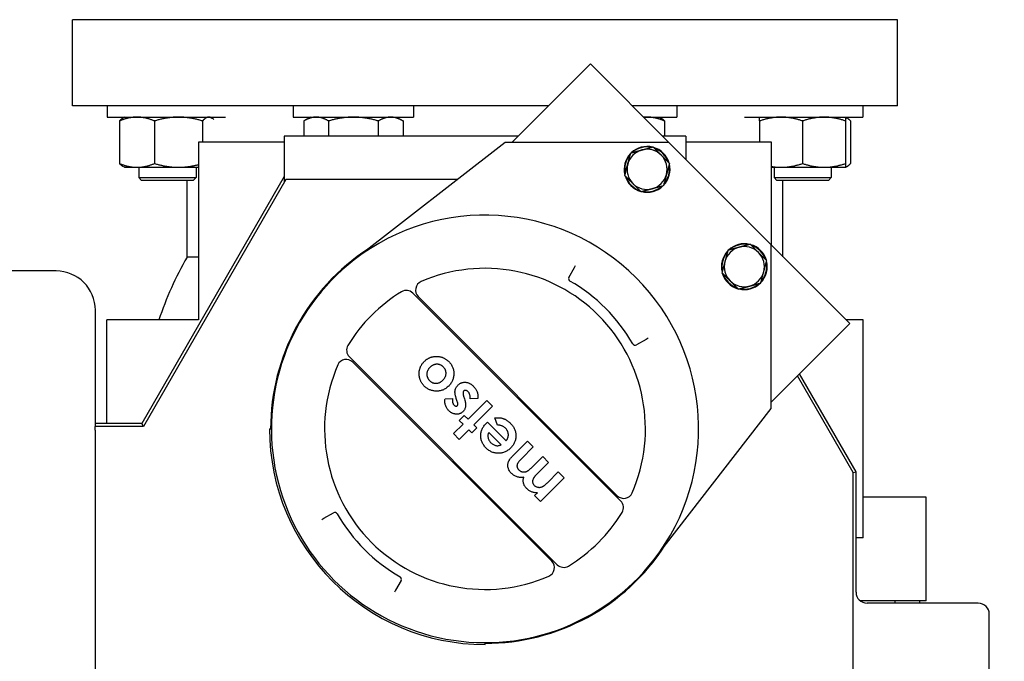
# Model space of a CAD drawing. Header units: inches. Extents: x 24 to 1128, y -69 to 748.
# Tile 294 of 656: x 371 to 381, y 602 to 609. Entities that reach past the tile are written whole.
import ezdxf

# ---------------------------------------------------------------- set-up
doc = ezdxf.new("R2010")
doc.units = ezdxf.units.IN
doc.header["$LTSCALE"] = 32
doc.header["$MEASUREMENT"] = 0
doc.layers.add('Dimension (ANSI)', color=7, linetype='Continuous', lineweight=25)
doc.layers.add('Visible (ANSI)', color=7, linetype='Continuous', lineweight=30)
doc.styles.add('Note Text (ANSI)', font='tahoma.ttf')
doc.dimstyles.new('SB Fraction-16 (ANSI)', dxfattribs={"dimscale": 32, "dimtxt": 0.125, "dimasz": 0.098425, "dimexe": 0.125, "dimexo": 0.0625, "dimgap": 0.031496, "dimtad": 0, "dimtih": 1, "dimtoh": 1, "dimdec": 4, "dimrnd": 1e-08, "dimzin": 0, "dimdsep": 46, "dimlunit": 5, "dimtxsty": 'Note Text (ANSI)', "dimcen": 0.09, "dimdle": 0.393701, "dimclrd": 256, "dimclre": 256, "dimclrt": 256, "dimadec": 0, "dimazin": 3, "dimtfac": 0.96, "dimtofl": 0, "dimtmove": 0, "dimatfit": 3, "dimfxl": 1, "dimfrac": 2, "dimtolj": 1, "dimtzin": 12, "dimlwd": -1, "dimlwe": -1, "dimarcsym": 0})

# ---------------------------------------------------------------- blocks, each defined once
blk = doc.blocks.new('*D18')
at = {"layer": 'Defpoints', "color": 0, "transparency": 16777216}
for p in [(489.281, 692.669), (340.619, 544.669), (489.281, 544.669)]:
    blk.add_point(p, dxfattribs=at)
at = {"layer": 'Dimension (ANSI)', "transparency": 16777216}
for p, q in [((487.281, 692.669), (336.619, 692.669)), ((340.619, 689.519), (340.619, 626.768)), ((340.619, 547.818), (340.619, 620.569)), ((487.281, 544.669), (336.619, 544.669))]:
    blk.add_line(p, q, dxfattribs=at)
for points in [[(340.094, 689.519), (341.144, 689.519), (340.619, 692.669)], [(340.094, 547.818), (341.144, 547.818), (340.619, 544.669)]]:
    blk.add_solid(points, dxfattribs=at)
at = {"layer": 'Dimension (ANSI)', "transparency": 16777216, "insert": (336.517, 625.76), "char_height": 4, "attachment_point": 1, "style": 'Note Text (ANSI)'}
blk.add_mtext('\\A1;148', dxfattribs=at)

msp = doc.modelspace()

# ---------------------------------------------------------------- linework, layer by layer
at = {"layer": 'Visible (ANSI)'}
for p, q in [((380.15563, 608.85853), (371.15563, 608.85853)), ((371.15563, 607.91853), (371.15563, 608.85853)), ((380.15563, 607.91853), (380.15563, 608.85853)), ((375.94731, 607.51864), (376.80468, 608.37601)), ((376.80468, 608.37601), (377.66205, 607.51864)), ((376.34721, 607.91853), (371.15563, 607.91853)), ((371.53527, 607.91853), (371.53527, 607.79653)), ((373.56438, 607.91853), (373.56438, 607.79653)), ((374.87688, 607.91853), (374.87688, 607.79653)), ((380.15563, 607.91853), (377.26216, 607.91853)), ((377.7466, 607.91853), (377.7466, 607.79653)), ((379.77588, 607.91853), (379.77588, 607.79653)), ((371.53527, 607.79653), (372.82666, 607.79653)), ((371.66869, 607.75466), (371.66869, 607.2914)), ((371.72277, 607.79653), (371.70623, 607.78698)), ((372.05143, 607.75466), (372.05143, 607.2914)), ((372.57425, 607.75466), (372.57425, 607.52353)), ((372.66027, 607.79653), (372.6768, 607.78698)), ((373.56438, 607.79653), (374.87688, 607.79653)), ((373.75188, 607.79653), (373.67937, 607.75466)), ((373.67937, 607.75466), (373.67937, 607.58753)), ((373.95, 607.75466), (373.95, 607.58753)), ((374.49127, 607.75466), (374.49127, 607.58753)), ((374.68938, 607.79653), (374.7619, 607.75466)), ((374.7619, 607.75466), (374.7619, 607.58753)), ((377.38416, 607.79653), (377.7466, 607.79653)), ((377.5591, 607.79653), (377.57564, 607.78698)), ((377.61318, 607.75466), (377.61318, 607.58753)), ((378.48448, 607.79653), (379.77588, 607.79653)), ((378.65088, 607.75466), (378.65088, 607.52353)), ((379.11963, 607.75466), (379.11963, 607.2914)), ((379.58838, 607.75466), (379.58838, 607.2914)), ((379.5885, 607.79653), (379.60503, 607.78698)), ((379.64257, 607.75466), (379.64257, 607.2914)), ((373.46663, 607.52353), (372.53063, 607.52353)), ((372.53063, 607.52353), (372.53063, 605.58603)), ((373.46663, 607.58753), (373.46663, 607.08744)), ((376.01621, 607.58753), (373.46663, 607.58753)), ((375.8766, 607.51864), (374.22762, 606.23964)), ((377.66205, 607.51864), (375.8766, 607.51864)), ((377.84463, 607.58753), (377.59316, 607.58753)), ((378.77574, 606.40495), (377.66205, 607.51864)), ((377.84463, 607.58753), (377.84463, 607.33605)), ((378.78063, 607.52353), (377.84463, 607.52353)), ((378.78063, 606.40005), (378.78063, 607.52353)), ((371.72277, 607.24953), (371.70623, 607.25908)), ((371.72277, 607.24953), (371.86006, 607.24953)), ((371.86006, 607.24953), (372.31284, 607.24953)), ((371.87858, 607.24953), (371.87858, 607.13733)), ((372.31284, 607.24953), (372.53063, 607.24953)), ((372.50358, 607.24953), (372.50358, 607.13733)), ((378.78063, 607.24953), (378.88526, 607.24953)), ((378.80768, 607.24953), (378.80768, 607.13733)), ((378.88526, 607.24953), (379.35401, 607.24953)), ((379.35401, 607.24953), (379.58838, 607.24953)), ((379.43268, 607.24953), (379.43268, 607.13733)), ((379.58838, 607.24953), (379.5885, 607.24953)), ((379.5885, 607.24953), (379.60503, 607.25908)), ((371.87858, 607.13733), (372.50358, 607.13733)), ((371.90988, 607.10603), (371.87858, 607.13733)), ((372.47228, 607.10603), (371.90988, 607.10603)), ((373.46663, 607.14853), (371.91241, 604.45653)), ((373.48427, 607.11798), (371.93004, 604.42598)), ((372.40563, 606.26936), (372.40563, 607.10603)), ((372.47228, 607.10603), (372.50358, 607.13733)), ((375.36005, 607.11798), (373.48427, 607.11798)), ((378.80768, 607.13733), (379.43268, 607.13733)), ((378.83898, 607.10603), (378.80768, 607.13733)), ((379.40138, 607.10603), (378.83898, 607.10603)), ((378.90563, 606.27505), (378.90563, 607.10603)), ((379.40138, 607.10603), (379.43268, 607.13733)), ((378.77574, 604.6195), (378.77574, 606.40495)), ((378.77574, 606.40495), (379.63311, 605.54758)), ((372.53063, 606.26936), (372.40563, 606.26936)), ((370.97663, 606.12003), (370.24963, 606.12003)), ((376.57122, 606.05029), (376.63062, 606.15745)), ((376.63062, 606.15745), (376.64279, 606.17941)), ((377.13578, 603.61135), (374.86845, 605.87868)), ((377.09819, 603.67015), (374.92726, 605.84109)), ((371.40563, 604.42598), (371.40563, 605.69103)), ((371.53063, 604.45653), (371.53063, 605.58603)), ((372.53063, 605.58603), (371.53063, 605.58603)), ((379.78063, 605.58603), (379.59466, 605.58603)), ((379.78063, 603.21103), (379.78063, 605.58603)), ((379.63311, 605.54758), (378.77574, 604.69021)), ((377.41456, 605.37352), (377.30739, 605.31412)), ((377.43651, 605.38569), (377.41456, 605.37352)), ((374.17548, 605.18571), (376.44282, 602.91838)), ((376.38401, 602.95597), (374.21308, 605.12691)), ((379.67209, 603.92219), (379.06289, 604.97736)), ((379.70263, 603.93038), (379.08525, 604.99972)), ((375.22025, 604.72642), (375.30078, 604.72933)), ((375.35347, 604.69618), (375.34214, 604.73074)), ((375.4221, 604.75588), (375.43251, 604.72423)), ((375.47047, 604.50524), (375.67445, 604.70921)), ((375.57664, 604.72925), (375.49548, 604.72501)), ((375.67445, 604.70921), (375.73791, 604.64575)), ((375.73791, 604.64575), (375.53393, 604.44178)), ((377.49674, 602.97051), (378.77574, 604.6195)), ((375.37529, 604.49164), (375.42968, 604.54603)), ((375.41608, 604.45085), (375.37529, 604.49164)), ((375.42968, 604.54603), (375.47047, 604.50524)), ((375.79138, 604.43888), (375.76354, 604.51728)), ((371.40563, 604.42598), (371.4044, 604.42598)), ((371.91241, 604.45653), (371.40563, 604.45653)), ((371.93004, 604.42598), (371.40563, 604.42598)), ((371.93004, 604.42598), (371.91241, 604.45653)), ((373.30563, 604.39853), (373.32563, 604.39853)), ((375.31183, 604.34659), (375.41608, 604.45085)), ((375.47954, 604.38739), (375.37529, 604.28313)), ((375.51127, 604.35566), (375.47954, 604.38739)), ((375.56566, 604.41005), (375.51127, 604.35566)), ((375.53393, 604.44178), (375.56566, 604.41005)), ((375.67154, 604.46154), (375.68373, 604.4733)), ((375.68373, 604.4733), (375.88749, 604.26954)), ((371.40563, 597.80603), (371.40563, 604.3775)), ((375.37529, 604.28313), (375.31183, 604.34659)), ((375.83309, 604.22421), (375.69711, 604.36019)), ((375.96837, 604.11471), (376.11866, 604.265)), ((376.18211, 604.20155), (376.05236, 604.0718)), ((376.11866, 604.265), (376.18211, 604.20155)), ((376.17099, 603.98192), (376.28637, 604.09729)), ((376.28637, 604.09729), (376.34983, 604.03383)), ((376.34983, 604.03383), (376.22595, 603.90996)), ((376.51754, 603.86612), (376.25917, 603.60776)), ((376.34033, 603.81584), (376.45408, 603.92958)), ((376.45408, 603.92958), (376.51754, 603.86612)), ((379.67209, 603.92219), (379.70263, 603.93038)), ((379.67209, 600.50718), (379.67209, 603.92219)), ((379.70263, 602.61853), (379.70263, 603.93038)), ((376.19571, 603.67121), (376.22659, 603.70209)), ((376.25917, 603.60776), (376.19571, 603.67121)), ((380.46563, 603.65453), (379.78063, 603.65453)), ((380.46563, 602.52453), (380.46563, 603.65453)), ((373.87476, 603.41137), (373.89671, 603.42354)), ((373.89671, 603.42354), (374.00387, 603.48294)), ((379.78063, 603.21103), (379.70263, 603.21103)), ((374.74005, 602.74677), (374.68065, 602.63961)), ((374.68065, 602.63961), (374.66848, 602.61765)), ((380.46563, 602.52453), (379.74805, 602.52453)), ((381.03563, 602.49853), (379.82265, 602.49853)), ((380.1283, 602.49853), (380.1283, 602.52453)), ((380.39677, 602.49853), (380.39677, 602.52453)), ((381.15563, 601.11853), (381.15563, 602.37853)), ((375.65563, 602.04853), (375.65563, 602.06853))]:
    msp.add_line(p, q, dxfattribs=at)
for centre, radius, start, end in [((377.4234, 607.22696), 0.25, 136.163547, 193.836453), ((377.4234, 607.22696), 0.219, 105, 165), ((377.4234, 607.22696), 0.25, 76.163547, 133.836453), ((377.4234, 607.22696), 0.2445, 78.599196, 131.400804), ((377.4234, 607.22696), 0.219, 45, 105), ((377.4234, 607.22696), 0.25, 16.163547, 73.836453), ((377.4234, 607.22696), 0.2445, 18.599196, 71.400804), ((377.4234, 607.22696), 0.2445, 138.599196, 191.400804), ((377.4234, 607.22696), 0.219, 165, 225), ((377.4234, 607.22696), 0.219, 345, 45), ((377.4234, 607.22696), 0.25, 316.163547, 13.836453), ((377.4234, 607.22696), 0.2445, 318.599196, 11.400804), ((377.4234, 607.22696), 0.25, 196.163547, 253.836453), ((377.4234, 607.22696), 0.2445, 198.599196, 251.400804), ((377.4234, 607.22696), 0.219, 225, 285), ((377.4234, 607.22696), 0.219, 285, 345), ((377.4234, 607.22696), 0.25, 256.163547, 313.836453), ((377.4234, 607.22696), 0.2445, 258.599196, 311.400804), ((375.65563, 604.39853), 2.33, 322.201787, 127.798213), ((375.65563, 604.39853), 2.33837, 122.950185, 180), ((378.48406, 606.1663), 0.25, 136.163547, 193.836453), ((378.48406, 606.1663), 0.2445, 138.599196, 191.400804), ((378.48406, 606.1663), 0.219, 105, 165), ((378.48406, 606.1663), 0.25, 76.163547, 133.836453), ((378.48406, 606.1663), 0.2445, 78.599196, 131.400804), ((378.48406, 606.1663), 0.219, 45, 105), ((378.48406, 606.1663), 0.25, 16.163547, 73.836453), ((378.48406, 606.1663), 0.2445, 18.599196, 71.400804), ((378.48406, 606.1663), 0.219, 345, 45), ((375.65563, 604.39853), 3.75, 150.073565, 161.538542), ((375.65563, 604.39853), 2.33, 127.798213, 322.201787), ((378.48406, 606.1663), 0.219, 165, 225), ((378.48406, 606.1663), 0.25, 316.163547, 13.836453), ((378.48406, 606.1663), 0.2445, 318.599196, 11.400804), ((370.97663, 605.69103), 0.429, 0, 90), ((375.65563, 604.39853), 1.75, 336.510188, 113.489812), ((378.48406, 606.1663), 0.219, 285, 345), ((374.99797, 605.9118), 0.1, 113.489812, 225), ((376.59746, 606.03575), 0.03, 151, 240.08992), ((375.65563, 604.39853), 1.85879, 29.91008, 60.08992), ((378.48406, 606.1663), 0.25, 196.163547, 253.836453), ((378.48406, 606.1663), 0.2445, 198.599196, 251.400804), ((378.48406, 606.1663), 0.219, 225, 285), ((375.65563, 604.39853), 1.75, 121.327982, 148.672018), ((374.79774, 605.80797), 0.1, 45, 121.327982), ((378.48406, 606.1663), 0.25, 256.163547, 313.836453), ((378.48406, 606.1663), 0.2445, 258.599196, 311.400804), ((374.24619, 605.25642), 0.1, 148.672018, 225), ((377.29285, 605.34035), 0.03, 209.91008, 299), ((374.14237, 605.0562), 0.1, 45, 156.510188), ((375.65563, 604.39853), 1.75, 156.510188, 293.489812), ((375.65563, 604.39853), 2.35, 180, 270), ((377.1689, 603.74086), 0.1, 225, 336.510188), ((377.06507, 603.54063), 0.1, 328.672018, 45), ((374.01842, 603.45671), 0.03, 29.91008, 119), ((375.65563, 604.39853), 1.85879, 209.91008, 240.08992), ((375.65563, 604.39853), 1.75, 301.327982, 328.672018), ((375.65563, 604.39853), 2.33837, 270, 327.049815), ((376.3133, 602.88526), 0.1, 293.489812, 45), ((376.51353, 602.98909), 0.1, 225, 301.327982), ((374.71381, 602.76131), 0.03, 331, 60.08992), ((381.03563, 602.37853), 0.12, 0, 90)]:
    msp.add_arc(centre, radius, start, end, dxfattribs=at)
for centre, major_axis, ratio, start_param, end_param in [((370.8965, 604.27328), (0.14651, 0.70121), 0.69536196, 5.00428747, 5.073886), ((379.82266, 602.61853), (0.11882, 0.01699), 0.99981613, 2.99958495, 4.57032784)]:
    msp.add_ellipse(centre, major_axis=major_axis, ratio=ratio, start_param=start_param, end_param=end_param, dxfattribs=at)
for points, weights in [([(371.86006, 607.79653), (371.77125, 607.79653), (371.66869, 607.75466)], [1, 1.0379548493, 1]), ([(371.66869, 607.75466), (371.68849, 607.77674), (371.70623, 607.78698)], [1, 1.01965956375, 1.01895290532]), ([(372.05143, 607.75466), (371.94887, 607.79653), (371.86006, 607.79653)], [1, 1.0379548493, 1]), ([(372.31284, 607.79653), (372.19152, 607.79653), (372.05143, 607.75466)], [1, 1.0379548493, 1]), ([(372.57425, 607.75466), (372.43416, 607.79653), (372.31284, 607.79653)], [1, 1.0379548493, 1]), ([(372.64429, 607.79653), (372.61179, 607.79653), (372.57425, 607.75466)], [1, 1.0379548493, 1]), ([(372.69942, 607.7699), (372.67057, 607.79653), (372.64429, 607.79653)], [1.01204013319, 1.03045139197, 1]), ([(373.81468, 607.79653), (373.75188, 607.79653), (373.67937, 607.75466)], [1, 1.0379548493, 1]), ([(373.95, 607.75466), (373.87748, 607.79653), (373.81468, 607.79653)], [1, 1.0379548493, 1]), ([(374.22063, 607.79653), (374.09503, 607.79653), (373.95, 607.75466)], [1, 1.0379548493, 1]), ([(374.49127, 607.75466), (374.34623, 607.79653), (374.22063, 607.79653)], [1, 1.0379548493, 1]), ([(374.62658, 607.79653), (374.56378, 607.79653), (374.49127, 607.75466)], [1, 1.0379548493, 1]), ([(374.7619, 607.75466), (374.68938, 607.79653), (374.62658, 607.79653)], [1, 1.0379548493, 1]), ([(377.42181, 607.79653), (377.40383, 607.79653), (377.38575, 607.79493)], [1, 1.00745584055, 1.01198243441]), ([(377.61318, 607.75466), (377.51062, 607.79653), (377.42181, 607.79653)], [1, 1.0379548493, 1]), ([(377.57564, 607.78698), (377.59338, 607.77674), (377.61318, 607.75466)], [1.01895290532, 1.01965956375, 1]), ([(378.65088, 607.75466), (378.65088, 607.79653), (378.65088, 607.79653)], [1, 1.0379548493, 1]), ([(378.88526, 607.79653), (378.77648, 607.79653), (378.65088, 607.75466)], [1, 1.0379548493, 1]), ([(379.11963, 607.75466), (378.99403, 607.79653), (378.88526, 607.79653)], [1, 1.0379548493, 1]), ([(379.35401, 607.79653), (379.24523, 607.79653), (379.11963, 607.75466)], [1, 1.0379548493, 1]), ([(379.58838, 607.75466), (379.46278, 607.79653), (379.35401, 607.79653)], [1, 1.0379548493, 1]), ([(379.58838, 607.79653), (379.58838, 607.79653), (379.58838, 607.75466)], [1, 1.0379548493, 1]), ([(379.64257, 607.75466), (379.61365, 607.78693), (379.58838, 607.79423)], [1, 1.02899506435, 1.01368939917]), ([(377.21186, 607.28364), (377.22705, 607.34032), (377.24459, 607.40577)], [2.17247578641, 2.17247578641, 2.01649904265]), ([(377.24459, 607.40577), (377.31004, 607.42331), (377.36672, 607.43849)], [2.01649904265, 2.17247578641, 2.17247578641]), ([(377.36672, 607.43849), (377.4234, 607.45368), (377.48885, 607.47122)], [2.17247578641, 2.17247578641, 2.01649904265]), ([(377.48885, 607.47122), (377.53676, 607.42331), (377.57826, 607.38181)], [2.01649904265, 2.17247578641, 2.17247578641]), ([(371.66869, 607.2914), (371.77125, 607.24953), (371.86006, 607.24953)], [1, 1.0379548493, 1]), ([(371.70623, 607.25908), (371.68849, 607.26932), (371.66869, 607.2914)], [1.01895290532, 1.01965956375, 1]), ([(371.86006, 607.24953), (371.94887, 607.24953), (372.05143, 607.2914)], [1, 1.0379548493, 1]), ([(372.05143, 607.2914), (372.19152, 607.24953), (372.31284, 607.24953)], [1, 1.0379548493, 1]), ([(377.17914, 607.16151), (377.19667, 607.22696), (377.21186, 607.28364)], [2.01649904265, 2.17247578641, 2.17247578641]), ([(377.57826, 607.38181), (377.61975, 607.34032), (377.66766, 607.29241)], [2.17247578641, 2.17247578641, 2.01649904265]), ([(377.66766, 607.29241), (377.65013, 607.22696), (377.63494, 607.17028)], [2.01649904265, 2.17247578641, 2.17247578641]), ([(378.88526, 607.24953), (378.99403, 607.24953), (379.11963, 607.2914)], [1, 1.0379548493, 1]), ([(379.11963, 607.2914), (379.24523, 607.24953), (379.35401, 607.24953)], [1, 1.0379548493, 1]), ([(379.35401, 607.24953), (379.46278, 607.24953), (379.58838, 607.2914)], [1, 1.0379548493, 1]), ([(379.58838, 607.2914), (379.58838, 607.24953), (379.58838, 607.24953)], [1, 1.0379548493, 1]), ([(379.58838, 607.25183), (379.61365, 607.25913), (379.64257, 607.2914)], [1.01368939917, 1.02899506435, 1]), ([(372.31284, 607.24953), (372.41607, 607.24953), (372.53063, 607.27921)], [1, 1.03211523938, 1.00988229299]), ([(378.78063, 607.25837), (378.83379, 607.24953), (378.88526, 607.24953)], [1.01887861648, 1.01760807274, 1]), ([(377.26854, 607.0721), (377.22705, 607.11359), (377.17914, 607.16151)], [2.17247578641, 2.17247578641, 2.01649904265]), ([(377.35795, 606.98269), (377.31004, 607.03061), (377.26854, 607.0721)], [2.01649904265, 2.17247578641, 2.17247578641]), ([(377.63494, 607.17028), (377.61975, 607.11359), (377.60221, 607.04814)], [2.17247578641, 2.17247578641, 2.01649904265]), ([(377.48008, 607.01542), (377.4234, 607.00023), (377.35795, 606.98269)], [2.17247578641, 2.17247578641, 2.01649904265]), ([(377.60221, 607.04814), (377.53676, 607.03061), (377.48008, 607.01542)], [2.01649904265, 2.17247578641, 2.17247578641]), ([(378.30525, 606.34511), (378.28771, 606.27966), (378.27252, 606.22298)], [2.01649904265, 2.17247578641, 2.17247578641]), ([(378.42738, 606.37783), (378.3707, 606.36265), (378.30525, 606.34511)], [2.17247578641, 2.17247578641, 2.01649904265]), ([(378.54951, 606.41056), (378.48406, 606.39302), (378.42738, 606.37783)], [2.01649904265, 2.17247578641, 2.17247578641]), ([(378.63892, 606.32115), (378.59742, 606.36265), (378.54951, 606.41056)], [2.17247578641, 2.17247578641, 2.01649904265]), ([(378.72832, 606.23175), (378.68041, 606.27966), (378.63892, 606.32115)], [2.01649904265, 2.17247578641, 2.17247578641]), ([(378.27252, 606.22298), (378.25733, 606.1663), (378.2398, 606.10085)], [2.17247578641, 2.17247578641, 2.01649904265]), ([(378.6956, 606.10962), (378.71079, 606.1663), (378.72832, 606.23175)], [2.17247578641, 2.17247578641, 2.01649904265]), ([(378.66287, 605.98748), (378.68041, 606.05293), (378.6956, 606.10962)], [2.01649904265, 2.17247578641, 2.17247578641]), ([(378.2398, 606.10085), (378.28771, 606.05293), (378.3292, 606.01144)], [2.01649904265, 2.17247578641, 2.17247578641]), ([(378.3292, 606.01144), (378.3707, 605.96995), (378.41861, 605.92203)], [2.17247578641, 2.17247578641, 2.01649904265]), ([(378.41861, 605.92203), (378.48406, 605.93957), (378.54074, 605.95476)], [2.01649904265, 2.17247578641, 2.17247578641]), ([(378.54074, 605.95476), (378.59742, 605.96995), (378.66287, 605.98748)], [2.17247578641, 2.17247578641, 2.01649904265])]:
    msp.add_rational_spline(points, weights, degree=2, dxfattribs=at)
for points, knots in [([(374.99206, 605.13281), (374.99509, 605.13573), (375.00112, 605.14154), (375.01079, 605.14947), (375.02088, 605.15668), (375.03129, 605.16335), (375.04221, 605.16909), (375.05348, 605.17429), (375.06523, 605.1786), (375.07726, 605.18239), (375.08953, 605.18525), (375.10182, 605.18744), (375.11414, 605.18857), (375.12638, 605.18915), (375.13862, 605.18869), (375.15085, 605.18738), (375.16307, 605.18536), (375.17521, 605.18245), (375.1871, 605.17867), (375.19877, 605.17432), (375.21006, 605.16912), (375.22099, 605.16316), (375.23157, 605.15642), (375.24173, 605.14887), (375.25167, 605.14075), (375.25785, 605.13477), (375.26098, 605.13175)], [0, 0, 0, 0, 0.04216776, 0.08383907, 0.12519233, 0.16633537, 0.20760196, 0.24867014, 0.2905824, 0.33292625, 0.37497843, 0.41674092, 0.45785676, 0.49880899, 0.53951596, 0.58042036, 0.62191003, 0.66350205, 0.70539429, 0.74686373, 0.78824539, 0.82973641, 0.87153238, 0.91382467, 0.95649491, 1, 1, 1, 1]), ([(374.99383, 604.86403), (374.99088, 604.86709), (374.98505, 604.87313), (374.97708, 604.88286), (374.96982, 604.89299), (374.96309, 604.90344), (374.95729, 604.91445), (374.95215, 604.92584), (374.94754, 604.93763), (374.94388, 604.94983), (374.94079, 604.96218), (374.93859, 604.9746), (374.93728, 604.987), (374.93662, 604.99937), (374.93715, 605.01167), (374.93821, 605.02397), (374.94032, 605.03619), (374.94313, 605.04835), (374.94672, 605.06028), (374.95109, 605.07187), (374.95604, 605.08311), (374.96189, 605.09387), (374.96826, 605.10431), (374.97558, 605.1142), (374.98339, 605.12383), (374.98916, 605.1298), (374.99206, 605.13281)], [0, 0, 0, 0, 0.04259851, 0.08436434, 0.12614229, 0.1677058, 0.20906601, 0.25097289, 0.29314846, 0.33604146, 0.37876116, 0.42089273, 0.46262222, 0.50391443, 0.54518759, 0.58613814, 0.62772193, 0.66958453, 0.71143237, 0.75269054, 0.7939705, 0.83459174, 0.87557658, 0.91663951, 0.95807167, 1, 1, 1, 1]), ([(375.05537, 605.06921), (375.05273, 605.06647), (375.04753, 605.06109), (375.04075, 605.05242), (375.03495, 605.04355), (375.03027, 605.03441), (375.02646, 605.02509), (375.02368, 605.01551), (375.02199, 605.00565), (375.02128, 604.99568), (375.02159, 604.98575), (375.02273, 604.97602), (375.02505, 604.9666), (375.02831, 604.95748), (375.0326, 604.9487), (375.0378, 604.94016), (375.04414, 604.93205), (375.04891, 604.92696), (375.05134, 604.92437)], [0, 0, 0, 0, 0.0702434, 0.13784034, 0.20269751, 0.2654055, 0.32693842, 0.38812527, 0.44911658, 0.5111008, 0.5720859, 0.63219734, 0.69133895, 0.75056386, 0.81054584, 0.87133476, 0.93465355, 1, 1, 1, 1]), ([(375.20113, 605.07374), (375.19858, 605.07616), (375.19357, 605.08089), (375.18541, 605.087), (375.17699, 605.0922), (375.16819, 605.09644), (375.15904, 605.09962), (375.14954, 605.10181), (375.13972, 605.10313), (375.12963, 605.10327), (375.11951, 605.10261), (375.1095, 605.10091), (375.09978, 605.09812), (375.09032, 605.09434), (375.08113, 605.08957), (375.07225, 605.08374), (375.06348, 605.07708), (375.05811, 605.07187), (375.05537, 605.06921)], [0, 0, 0, 0, 0.064469, 0.12639667, 0.18693923, 0.24609921, 0.30534813, 0.36457166, 0.42492443, 0.48695223, 0.54955046, 0.61114927, 0.67292187, 0.73501028, 0.7980486, 0.86264292, 0.93004128, 1, 1, 1, 1]), ([(375.19589, 604.92869), (375.19858, 604.93148), (375.20385, 604.93693), (375.21073, 604.94569), (375.21661, 604.95467), (375.22141, 604.96388), (375.2253, 604.97331), (375.22815, 604.98296), (375.22991, 604.99285), (375.23068, 605.00283), (375.23051, 605.01276), (375.22918, 605.02248), (375.22704, 605.0319), (375.22379, 605.04098), (375.21959, 605.0497), (375.21447, 605.05814), (375.20824, 605.06617), (375.20353, 605.07118), (375.20113, 605.07374)], [0, 0, 0, 0, 0.07135816, 0.13945583, 0.20480903, 0.2685875, 0.33058699, 0.39221348, 0.45360954, 0.51509173, 0.57640155, 0.63603946, 0.69540741, 0.75398059, 0.81328484, 0.87337734, 0.93537378, 1, 1, 1, 1]), ([(375.26098, 605.13175), (375.26534, 605.12712), (375.27393, 605.11801), (375.28518, 605.1032), (375.29464, 605.08761), (375.30241, 605.07131), (375.30849, 605.05428), (375.31269, 605.03653), (375.31526, 605.01808), (375.31608, 604.99919), (375.3152, 604.98024), (375.3125, 604.96176), (375.3081, 604.94396), (375.30198, 604.92684), (375.29407, 604.91044), (375.28448, 604.89471), (375.27306, 604.87972), (375.26435, 604.8705), (375.25991, 604.8658)], [0, 0, 0, 0, 0.06437494, 0.12688399, 0.18820071, 0.24889409, 0.30959879, 0.3711253, 0.43346554, 0.49814313, 0.56259275, 0.62547449, 0.68711445, 0.74812499, 0.80945666, 0.87143112, 0.93461087, 1, 1, 1, 1]), ([(375.05134, 604.92437), (375.05388, 604.922), (375.05887, 604.91732), (375.06686, 604.91107), (375.07536, 604.9061), (375.08409, 604.90187), (375.09321, 604.89876), (375.10264, 604.89636), (375.11246, 604.89536), (375.12245, 604.89503), (375.1325, 604.8957), (375.14234, 604.89755), (375.15201, 604.90009), (375.1613, 604.90396), (375.17042, 604.9086), (375.17923, 604.91438), (375.1879, 604.92094), (375.1932, 604.92609), (375.19589, 604.92869)], [0, 0, 0, 0, 0.06441563, 0.12680287, 0.18742271, 0.24651751, 0.3062853, 0.36570306, 0.4264774, 0.48862183, 0.55089546, 0.61267853, 0.67391402, 0.73573425, 0.79873504, 0.86329015, 0.93066518, 1, 1, 1, 1]), ([(375.11678, 604.81035), (375.11079, 604.81077), (375.09898, 604.81161), (375.08175, 604.81492), (375.06522, 604.81942), (375.04938, 604.82537), (375.03436, 604.83293), (375.02002, 604.84185), (375.00637, 604.85216), (374.99803, 604.86006), (374.99383, 604.86403)], [0, 0, 0, 0, 0.13101444, 0.25846437, 0.38257978, 0.50499061, 0.62722749, 0.74929673, 0.8736904, 1, 1, 1, 1]), ([(375.25991, 604.8658), (375.25491, 604.86107), (375.24507, 604.85176), (375.22893, 604.83985), (375.21212, 604.8298), (375.19447, 604.82186), (375.17609, 604.81587), (375.15698, 604.81189), (375.1371, 604.80994), (375.12363, 604.81021), (375.11678, 604.81035)], [0, 0, 0, 0, 0.13048909, 0.25647369, 0.3792365, 0.50097769, 0.62236653, 0.74485513, 0.87025851, 1, 1, 1, 1]), ([(375.34214, 604.73074), (375.3407, 604.73514), (375.33792, 604.74368), (375.33459, 604.75629), (375.33174, 604.76814), (375.32975, 604.77935), (375.32851, 604.78987), (375.3281, 604.79972), (375.32825, 604.80886), (375.32947, 604.8201), (375.33276, 604.83342), (375.33937, 604.84839), (375.34827, 604.86261), (375.35597, 604.8709), (375.35992, 604.87515)], [0, 0, 0, 0, 0.08972446, 0.1740823, 0.25255349, 0.32597687, 0.39459793, 0.45780299, 0.51684618, 0.57162161, 0.67671862, 0.78102374, 0.88778109, 1, 1, 1, 1]), ([(375.35992, 604.87515), (375.36277, 604.87783), (375.36837, 604.88306), (375.37746, 604.8899), (375.38706, 604.89545), (375.39702, 604.90009), (375.40751, 604.9034), (375.41838, 604.90557), (375.42967, 604.90676), (375.4413, 604.90661), (375.45309, 604.90551), (375.46476, 604.90284), (375.47629, 604.89922), (375.48755, 604.89414), (375.49871, 604.88798), (375.50967, 604.88049), (375.52052, 604.87183), (375.52733, 604.86527), (375.53082, 604.86191)], [0, 0, 0, 0, 0.06103755, 0.11946668, 0.17709121, 0.2338017, 0.29065799, 0.34816935, 0.40667509, 0.46746308, 0.52930472, 0.59116172, 0.65384261, 0.71750749, 0.78363393, 0.85260547, 0.92440955, 1, 1, 1, 1]), ([(375.47076, 604.80412), (375.46874, 604.80602), (375.46485, 604.80969), (375.45834, 604.81392), (375.45167, 604.81677), (375.44498, 604.81815), (375.43858, 604.81846), (375.43275, 604.81737), (375.42752, 604.81526), (375.42476, 604.81289), (375.42338, 604.81169)], [0, 0, 0, 0, 0.15687648, 0.3015599, 0.43609594, 0.56430541, 0.68577161, 0.79566842, 0.89726806, 1, 1, 1, 1]), ([(375.53082, 604.86191), (375.53521, 604.85722), (375.54384, 604.84803), (375.55487, 604.83304), (375.56374, 604.81733), (375.57052, 604.80097), (375.57534, 604.78393), (375.57789, 604.76622), (375.57854, 604.74787), (375.57728, 604.73555), (375.57664, 604.72925)], [0, 0, 0, 0, 0.13211266, 0.25932551, 0.3820323, 0.50249634, 0.62310141, 0.74541699, 0.86986612, 1, 1, 1, 1]), ([(375.2602, 604.59766), (375.25622, 604.60192), (375.24832, 604.61036), (375.23844, 604.62458), (375.23046, 604.63988), (375.22431, 604.65612), (375.22003, 604.67306), (375.21794, 604.69054), (375.21777, 604.70843), (375.21942, 604.72037), (375.22025, 604.72642)], [0, 0, 0, 0, 0.12457375, 0.24725693, 0.3693327, 0.49314337, 0.6181756, 0.74242494, 0.86928457, 1, 1, 1, 1]), ([(375.30078, 604.72933), (375.30057, 604.72524), (375.30018, 604.71743), (375.30026, 604.70617), (375.3012, 604.69592), (375.30269, 604.68661), (375.30501, 604.67829), (375.30805, 604.67093), (375.31176, 604.66448), (375.31495, 604.66093), (375.3165, 604.65921)], [0, 0, 0, 0, 0.16595582, 0.31741062, 0.45695028, 0.58332669, 0.69984629, 0.80682943, 0.90611612, 1, 1, 1, 1]), ([(375.42338, 604.81169), (375.42225, 604.81039), (375.41993, 604.80772), (375.41763, 604.80266), (375.41616, 604.79683), (375.41556, 604.7902), (375.4159, 604.78273), (375.41719, 604.77448), (375.41913, 604.76537), (375.42108, 604.75915), (375.4221, 604.75588)], [0, 0, 0, 0, 0.08808332, 0.18085204, 0.28234471, 0.39567101, 0.52190548, 0.66530448, 0.82422628, 1, 1, 1, 1]), ([(375.43251, 604.72423), (375.43473, 604.7169), (375.43897, 604.70282), (375.44293, 604.68202), (375.44444, 604.66258), (375.44357, 604.64453), (375.44048, 604.62776), (375.43472, 604.61247), (375.4267, 604.59844), (375.4195, 604.59058), (375.41587, 604.58662)], [0, 0, 0, 0, 0.15699997, 0.30138107, 0.43346889, 0.55616084, 0.67109025, 0.78173775, 0.89005214, 1, 1, 1, 1]), ([(375.49548, 604.72501), (375.49558, 604.72886), (375.49578, 604.7365), (375.49468, 604.74794), (375.49277, 604.75929), (375.48965, 604.77033), (375.48578, 604.7806), (375.48139, 604.78978), (375.47652, 604.79766), (375.47261, 604.80204), (375.47076, 604.80412)], [0, 0, 0, 0, 0.13598274, 0.26997021, 0.40547615, 0.54230074, 0.67431023, 0.79295934, 0.90173018, 1, 1, 1, 1]), ([(375.3165, 604.65921), (375.31821, 604.6576), (375.32148, 604.65453), (375.32678, 604.65088), (375.33215, 604.64839), (375.33743, 604.64702), (375.34251, 604.64675), (375.34714, 604.64764), (375.35142, 604.6494), (375.35367, 604.65144), (375.35482, 604.65248)], [0, 0, 0, 0, 0.16188353, 0.3099566, 0.44291139, 0.56922499, 0.68524353, 0.79155122, 0.89316709, 1, 1, 1, 1]), ([(375.35482, 604.65248), (375.3563, 604.65433), (375.35937, 604.65817), (375.36075, 604.66481), (375.36022, 604.67124), (375.35896, 604.67801), (375.3566, 604.68651), (375.35459, 604.69274), (375.35347, 604.69618)], [0, 0, 0, 0, 0.15278362, 0.31700826, 0.42488908, 0.57338224, 0.76447175, 1, 1, 1, 1]), ([(375.41587, 604.58662), (375.41335, 604.58421), (375.40841, 604.5795), (375.40011, 604.57361), (375.39147, 604.56861), (375.38234, 604.56463), (375.37276, 604.56162), (375.36271, 604.55965), (375.35217, 604.55876), (375.34131, 604.55882), (375.33033, 604.55996), (375.31949, 604.56208), (375.30889, 604.56526), (375.29858, 604.56965), (375.2885, 604.57502), (375.27876, 604.58155), (375.26921, 604.58906), (375.26325, 604.59476), (375.2602, 604.59766)], [0, 0, 0, 0, 0.05993973, 0.11767143, 0.17492758, 0.23180043, 0.2889639, 0.34788032, 0.4079526, 0.47104918, 0.53488465, 0.59795234, 0.66131099, 0.72534602, 0.79090771, 0.85785742, 0.92740741, 1, 1, 1, 1]), ([(375.76354, 604.51728), (375.76753, 604.51792), (375.77542, 604.51918), (375.78727, 604.52022), (375.79893, 604.52058), (375.81036, 604.52024), (375.82155, 604.51916), (375.83254, 604.51743), (375.8433, 604.51482), (375.85391, 604.51168), (375.86431, 604.50766), (375.87455, 604.50287), (375.88482, 604.49753), (375.89487, 604.49123), (375.90485, 604.48423), (375.91472, 604.47647), (375.92452, 604.46797), (375.93081, 604.46183), (375.93402, 604.45871)], [0, 0, 0, 0, 0.06425968, 0.12732819, 0.18942003, 0.25000801, 0.30933115, 0.36838656, 0.42714174, 0.48568706, 0.54450481, 0.60458628, 0.66583155, 0.72866857, 0.79347198, 0.85991395, 0.92870158, 1, 1, 1, 1]), ([(375.66949, 604.18837), (375.6647, 604.19336), (375.65529, 604.20317), (375.64304, 604.219), (375.63271, 604.23534), (375.62407, 604.25206), (375.61771, 604.26942), (375.6128, 604.28714), (375.61012, 604.30543), (375.60918, 604.32402), (375.61016, 604.34264), (375.61309, 604.36098), (375.61791, 604.37892), (375.62476, 604.39641), (375.63357, 604.41344), (375.64425, 604.43006), (375.65689, 604.4463), (375.66658, 604.45638), (375.67154, 604.46154)], [0, 0, 0, 0, 0.06750008, 0.13252945, 0.19498026, 0.2559819, 0.31576785, 0.37517969, 0.43507211, 0.49574302, 0.55665582, 0.6166191, 0.67675831, 0.73760135, 0.79953316, 0.86357458, 0.93022066, 1, 1, 1, 1]), ([(375.87892, 604.40502), (375.87593, 604.40785), (375.87005, 604.41343), (375.86032, 604.42048), (375.85017, 604.42657), (375.8394, 604.43133), (375.82814, 604.43508), (375.81635, 604.43752), (375.80404, 604.43892), (375.79565, 604.43889), (375.79138, 604.43888)], [0, 0, 0, 0, 0.12762934, 0.25133975, 0.37224868, 0.49428064, 0.6161805, 0.73979102, 0.86733617, 1, 1, 1, 1]), ([(375.88749, 604.26954), (375.88944, 604.27232), (375.89327, 604.27779), (375.89826, 604.28632), (375.90237, 604.29495), (375.90564, 604.30365), (375.90817, 604.3124), (375.9098, 604.3213), (375.91057, 604.33029), (375.9105, 604.33932), (375.90959, 604.34826), (375.90783, 604.35706), (375.90509, 604.36557), (375.9016, 604.37392), (375.89727, 604.3821), (375.89201, 604.39002), (375.88587, 604.39773), (375.88127, 604.40255), (375.87892, 604.40502)], [0, 0, 0, 0, 0.06820603, 0.13403023, 0.19803533, 0.25981298, 0.32040548, 0.38062635, 0.44102588, 0.50120199, 0.56169067, 0.62116128, 0.68080151, 0.74090296, 0.80258242, 0.8661864, 0.93160005, 1, 1, 1, 1]), ([(375.93402, 604.45871), (375.93879, 604.45374), (375.94813, 604.44401), (375.96027, 604.42826), (375.97052, 604.41202), (375.97904, 604.39537), (375.98553, 604.37814), (375.99012, 604.36042), (375.99303, 604.34223), (375.99378, 604.32374), (375.9929, 604.30531), (375.99023, 604.28724), (375.98567, 604.26978), (375.97938, 604.25291), (375.97132, 604.23662), (375.96151, 604.22087), (375.94995, 604.20567), (375.94103, 604.19636), (375.9365, 604.19163)], [0, 0, 0, 0, 0.06897284, 0.13507933, 0.19887565, 0.26119237, 0.32213601, 0.38301716, 0.44431518, 0.50636278, 0.56818537, 0.62894414, 0.68907885, 0.74866567, 0.80907803, 0.87091782, 0.93437018, 1, 1, 1, 1]), ([(375.69711, 604.36019), (375.69508, 604.35576), (375.69103, 604.34696), (375.68755, 604.33271), (375.68701, 604.3179), (375.68851, 604.3028), (375.69248, 604.2878), (375.69885, 604.27344), (375.70758, 604.25992), (375.71495, 604.25199), (375.71871, 604.24793)], [0, 0, 0, 0, 0.11927975, 0.23715922, 0.35648948, 0.48096069, 0.60782939, 0.73501697, 0.86468867, 1, 1, 1, 1]), ([(375.9365, 604.19163), (375.93164, 604.18698), (375.9221, 604.17783), (375.90661, 604.16594), (375.89056, 604.15587), (375.87399, 604.14755), (375.85689, 604.14089), (375.83916, 604.13621), (375.82092, 604.13332), (375.80229, 604.13217), (375.78371, 604.13292), (375.76548, 604.13524), (375.74786, 604.13961), (375.73092, 604.14585), (375.71446, 604.15361), (375.69879, 604.16349), (375.68351, 604.17489), (375.67422, 604.18383), (375.66949, 604.18837)], [0, 0, 0, 0, 0.06745053, 0.13270589, 0.19566283, 0.25748081, 0.31872871, 0.37957603, 0.44128114, 0.50399026, 0.56662941, 0.62785986, 0.68818293, 0.74848735, 0.80893609, 0.87058652, 0.93422466, 1, 1, 1, 1]), ([(375.71871, 604.24793), (375.72312, 604.24381), (375.73173, 604.23573), (375.74663, 604.22657), (375.76225, 604.21949), (375.77335, 604.21721), (375.77891, 604.21606)], [0, 0, 0, 0, 0.26104891, 0.51029627, 0.75455804, 1, 1, 1, 1]), ([(375.77891, 604.21606), (375.78269, 604.21565), (375.79074, 604.21478), (375.80369, 604.21614), (375.81806, 604.2191), (375.82788, 604.22244), (375.83309, 604.22421)], [0, 0, 0, 0, 0.20539765, 0.4378973, 0.70201596, 1, 1, 1, 1]), ([(375.94464, 603.91322), (375.94023, 603.9179), (375.93163, 603.92701), (375.92133, 603.94236), (375.91321, 603.95827), (375.90795, 603.97488), (375.90478, 603.99148), (375.90429, 604.00785), (375.90618, 604.02372), (375.90992, 604.03657), (375.91431, 604.04685), (375.91892, 604.055), (375.92438, 604.06379), (375.93115, 604.07295), (375.93876, 604.0828), (375.94767, 604.093), (375.95757, 604.10378), (375.96468, 604.11098), (375.96837, 604.11471)], [0, 0, 0, 0, 0.08262449, 0.16090351, 0.23698587, 0.31172938, 0.38430657, 0.45390817, 0.52154612, 0.58923181, 0.62529271, 0.66512813, 0.7096318, 0.75836798, 0.81160414, 0.86976328, 0.9325424, 1, 1, 1, 1]), ([(376.05236, 604.0718), (376.04895, 604.06827), (376.04239, 604.06151), (376.03326, 604.05152), (376.02556, 604.04189), (376.01887, 604.03294), (376.01355, 604.02438), (376.00945, 604.01633), (376.00652, 604.00883), (376.00492, 604.0017), (376.00435, 603.99494), (376.00464, 603.98835), (376.00571, 603.98191), (376.00752, 603.97552), (376.01053, 603.96942), (376.01417, 603.96335), (376.01853, 603.95733), (376.02207, 603.95369), (376.02389, 603.95182)], [0, 0, 0, 0, 0.1043212, 0.20023512, 0.28728664, 0.36626042, 0.43768272, 0.50117983, 0.55802122, 0.60841215, 0.65574306, 0.70194367, 0.74821506, 0.79425193, 0.84250453, 0.89223679, 0.9446165, 1, 1, 1, 1]), ([(376.02389, 603.95182), (376.02683, 603.94908), (376.03261, 603.94369), (376.04258, 603.9374), (376.05324, 603.93277), (376.06448, 603.92973), (376.07608, 603.92837), (376.08782, 603.92877), (376.09956, 603.93115), (376.10935, 603.93446), (376.11729, 603.93836), (376.12379, 603.942), (376.13064, 603.94663), (376.13786, 603.9521), (376.14567, 603.95824), (376.1537, 603.96545), (376.16236, 603.97327), (376.16805, 603.97897), (376.17099, 603.98192)], [0, 0, 0, 0, 0.07061959, 0.13857689, 0.20607346, 0.27446319, 0.34260037, 0.41074008, 0.48011838, 0.55260048, 0.59178435, 0.63566304, 0.68356879, 0.73696463, 0.79487093, 0.85842086, 0.92659851, 1, 1, 1, 1]), ([(376.07878, 603.87115), (376.07249, 603.87021), (376.06015, 603.86836), (376.04158, 603.8684), (376.02351, 603.87045), (376.00597, 603.87493), (375.98912, 603.88142), (375.97316, 603.89001), (375.95811, 603.9005), (375.94917, 603.90895), (375.94464, 603.91322)], [0, 0, 0, 0, 0.13014875, 0.25544547, 0.37917652, 0.50190482, 0.62534424, 0.74827832, 0.87256421, 1, 1, 1, 1]), ([(376.10881, 603.74905), (376.10494, 603.75318), (376.09731, 603.7613), (376.08809, 603.77505), (376.08089, 603.78962), (376.07598, 603.80503), (376.07295, 603.82102), (376.07257, 603.8375), (376.07427, 603.85439), (376.07725, 603.86547), (376.07878, 603.87115)], [0, 0, 0, 0, 0.12799572, 0.25195544, 0.37341367, 0.49480129, 0.61706865, 0.7406196, 0.8669612, 1, 1, 1, 1]), ([(376.22595, 603.90996), (376.2232, 603.90719), (376.21789, 603.90187), (376.21053, 603.89389), (376.20385, 603.8864), (376.1979, 603.87931), (376.19262, 603.87271), (376.18824, 603.86642), (376.18449, 603.86067), (376.18081, 603.85356), (376.17724, 603.84516), (376.17451, 603.8352), (376.17356, 603.82553), (376.17425, 603.8162), (376.17662, 603.80724), (376.18034, 603.79863), (376.18581, 603.79051), (376.19029, 603.78563), (376.1926, 603.78312)], [0, 0, 0, 0, 0.07853046, 0.15106716, 0.21830546, 0.28028667, 0.33706355, 0.38815235, 0.43423433, 0.47499412, 0.54903064, 0.6172962, 0.68166264, 0.743542, 0.80431957, 0.86701258, 0.93137903, 1, 1, 1, 1]), ([(376.22659, 603.70209), (376.22092, 603.70207), (376.20975, 603.70202), (376.19333, 603.70402), (376.17756, 603.70746), (376.16245, 603.71258), (376.14803, 603.71938), (376.13419, 603.72763), (376.121, 603.73753), (376.11292, 603.74517), (376.10881, 603.74905)], [0, 0, 0, 0, 0.13019108, 0.25633553, 0.37911414, 0.50055081, 0.62211581, 0.74471458, 0.87022309, 1, 1, 1, 1]), ([(376.1926, 603.78312), (376.19542, 603.78048), (376.201, 603.77527), (376.21083, 603.76937), (376.22131, 603.7648), (376.23254, 603.76201), (376.24416, 603.76087), (376.25601, 603.7615), (376.26791, 603.76409), (376.2779, 603.76756), (376.28596, 603.77164), (376.29263, 603.77538), (376.29957, 603.78017), (376.30692, 603.78573), (376.3148, 603.79195), (376.3229, 603.79922), (376.33163, 603.80711), (376.33736, 603.81286), (376.34033, 603.81584)], [0, 0, 0, 0, 0.06743327, 0.13355216, 0.19970468, 0.26712019, 0.33527774, 0.40362831, 0.47420545, 0.54799425, 0.58813564, 0.63241155, 0.68185733, 0.73562936, 0.79389704, 0.8577893, 0.92629239, 1, 1, 1, 1])]:
    msp.add_open_spline(points, degree=3, knots=knots, dxfattribs=at)

# ---------------------------------------------------------------- dimensions: what is measured, and where the dimension line sits
at = {"layer": 'Dimension (ANSI)'}
dim = msp.add_linear_dim(base=(340.61922, 544.66853), p1=(489.28063, 692.66853), p2=(489.28063, 544.66853), angle=90, dimstyle='SB Fraction-16 (ANSI)', override={"dimgap": 0.031496, "dimdec": 4, "dimtol": 0, "dimlim": 0, "dimtp": 0, "dimtm": 0, "dimtdec": 2, "dimatfit": 1}, dxfattribs=at)
dim.commit()
dim.dimension.update_dxf_attribs({"geometry": '*D18', "text_midpoint": (340.61922, 623.66853), "dimtype": 160})

doc.saveas('drawing.dxf')
